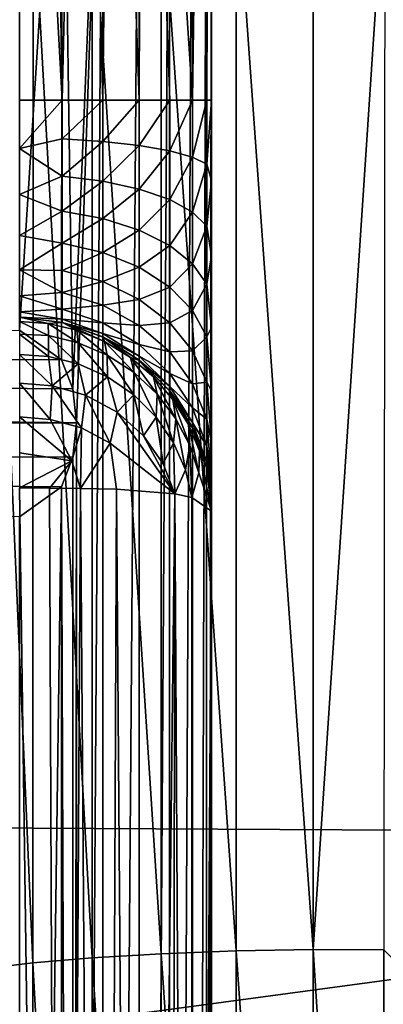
# Model space of a CAD drawing. Header units: metres. Extents: x -150 to 146, y -127 to 82.
# Tile 297 of 382: x 141.453 to 142.016, y 1.601 to 3.125. Entities that reach past the tile are written whole.
import ezdxf

# ---------------------------------------------------------------- set-up
doc = ezdxf.new("R2010")
doc.units = ezdxf.units.M
doc.layers.add('solid_ELLA_AP_WANNE_SW0001', color=7, linetype='CONTINUOUS')

msp = doc.modelspace()

# ---------------------------------------------------------------- linework, layer by layer
at = {"layer": 'solid_ELLA_AP_WANNE_SW0001'}
for points in [[(141.75, -4.29655, 3.937455), (141.75, 4.377893, 4.030754), (141.75, 4.293504, 3.932932)], [(141.75, 4.377893, 4.030754), (141.75, -3.684052, 4.064209), (141.75, 3.684052, 4.064209)], [(141.75, -4.382959, 4.036539), (141.75, -3.684052, 4.064209), (141.75, 4.377893, 4.030754)], [(141.75, -4.29655, 3.937455), (141.75, -4.382959, 4.036539), (141.75, 4.377893, 4.030754)], [(141.75, -4.232776, 3.823675), (141.75, -4.29655, 3.937455), (141.75, 4.293504, 3.932932)], [(141.75, -4.232776, 3.823675), (141.75, 4.293504, 3.932932), (141.75, 4.231336, 3.820446)], [(141.75, -4.19257, 3.699367), (141.75, -4.232776, 3.823675), (141.75, 4.231336, 3.820446)], [(141.75, -4.19257, 3.699367), (141.75, 4.231336, 3.820446), (141.75, 4.191886, 3.695906)], [(141.499146, 4.214743, -4.590156), (141.452621, 4.215, -4.594197), (141.518936, 3, -4.586179)], [(141.452621, 4.215, -4.594197), (141.452621, 3, -4.594197), (141.518936, 3, -4.586179)], [(141.547455, 4.214047, -4.577939), (141.499146, 4.214743, -4.590156), (141.518936, 3, -4.586179)], [(141.547455, 4.214047, -4.577939), (141.518936, 3, -4.586179), (141.581909, 3, -4.563653)], [(141.595734, 4.213284, -4.556433), (141.547455, 4.214047, -4.577939), (141.581909, 3, -4.563653)], [(141.595734, 4.213284, -4.556433), (141.581909, 3, -4.563653), (141.638321, 3, -4.527738)], [(141.642059, 4.211341, -4.524668), (141.595734, 4.213284, -4.556433), (141.638321, 3, -4.527738)], [(141.642059, 4.211341, -4.524668), (141.638321, 3, -4.527738), (141.685379, 3, -4.480219)], [(141.71814, 4.200956, -4.428748), (141.642059, 4.211341, -4.524668), (141.720734, 3, -4.423458)], [(141.642059, 4.211341, -4.524668), (141.685379, 3, -4.480219), (141.720734, 3, -4.423458)], [(141.736954, 4.194062, -4.381721), (141.71814, 4.200956, -4.428748), (141.720734, 3, -4.423458)], [(141.736954, 4.194062, -4.381721), (141.720734, 3, -4.423458), (141.74263, 3, -4.360273)], [(141.746902, 4.18679, -4.337186), (141.736954, 4.194062, -4.381721), (141.74263, 3, -4.360273)], [(141.75, -4.179142, 3.568578), (141.75, -4.19257, 3.699367), (141.75, 4.191886, 3.695906)], [(141.75, -4.179142, 3.568578), (141.75, 4.191886, 3.695906), (141.75, 4.179142, 3.567946)], [(141.746902, 4.18679, -4.337186), (141.74263, 3, -4.360273), (141.75, 2.99991, -4.294143)], [(141.746902, 4.18679, -4.337186), (141.75, 2.99991, -4.294143), (141.75, 3.589528, -4.294217)], [(141.75, -4.179217, -0.362766), (141.75, 4.179217, -0.363062), (141.75, 4.179142, -4.294143)], [(141.75, -4.179217, -0.362766), (141.75, 4.179142, 3.567946), (141.75, 4.179217, -0.363062)], [(141.75, -4.179217, -0.362766), (141.75, -4.179142, 3.568578), (141.75, 4.179142, 3.567946)], [(141.75, -4.179217, -0.362766), (141.75, 4.179142, -4.294143), (141.75, 3.589528, -4.294217)], [(129.853088, 3.858704, 22.674004), (129.853088, 1.936225, 22.918356), (143.680511, 3.711792, 22.698515)], [(129.853088, 1.936225, 22.918356), (143.680511, 1.86187, 22.924517), (143.680511, 3.711792, 22.698515)], [(141.518936, 3.684052, 4.356179), (141.452621, 2.644452, 4.364197), (141.452621, 3.684052, 4.364197)], [(141.518936, 3.684052, 4.356179), (141.517685, 2.598217, 4.356473), (141.452621, 2.644452, 4.364197)], [(141.518936, 3.684052, 4.356179), (141.535126, 2.553221, 4.351879), (141.517685, 2.598217, 4.356473)], [(141.518936, 3.684052, 4.356179), (141.581848, 3.684052, 4.333683), (141.535126, 2.553221, 4.351879)], [(141.581848, 3.684052, 4.333683), (141.541107, 2.500581, 4.350041), (141.535126, 2.553221, 4.351879)], [(141.541107, -2.499419, 4.350041), (141.541107, 2.500581, 4.350041), (141.581848, 3.684052, 4.333683)], [(141.581848, -3.684052, 4.333683), (141.541107, -2.499419, 4.350041), (141.581848, 3.684052, 4.333683)], [(141.581848, -3.684052, 4.333683), (141.581848, 3.684052, 4.333683), (141.638214, 3.684052, 4.297822)], [(141.638214, -3.684052, 4.297822), (141.581848, -3.684052, 4.333683), (141.638214, 3.684052, 4.297822)], [(141.638214, -3.684052, 4.297822), (141.638214, 3.684052, 4.297822), (141.685242, 3.684052, 4.250377)], [(141.685242, -3.684052, 4.250377), (141.638214, -3.684052, 4.297822), (141.685242, 3.684052, 4.250377)], [(141.685242, -3.684052, 4.250377), (141.685242, 3.684052, 4.250377), (141.720612, 3.684052, 4.193699)], [(141.720612, -3.684052, 4.193699), (141.685242, -3.684052, 4.250377), (141.720612, 3.684052, 4.193699)], [(141.720612, -3.684052, 4.193699), (141.720612, 3.684052, 4.193699), (141.742569, 3.684052, 4.1306)], [(141.742569, -3.684052, 4.1306), (141.720612, -3.684052, 4.193699), (141.742569, 3.684052, 4.1306)], [(141.742569, -3.684052, 4.1306), (141.75, 3.684052, 4.064209), (141.75, -3.684052, 4.064209)], [(141.742569, -3.684052, 4.1306), (141.742569, 3.684052, 4.1306), (141.75, 3.684052, 4.064209)], [(141.75, 3.589528, -4.294217), (141.75, 2.99991, -4.294143), (141.75, -4.179217, -0.362766)], [(141.672302, 3.346279, -79.125114), (141.788467, 3.355036, -79.177124), (141.788467, 1.683534, -79.390495)], [(141.788467, 3.355036, -79.177124), (141.907547, 3.359975, -79.206749), (141.907608, 1.685908, -79.420135)], [(141.788467, 1.683534, -79.390495), (141.788467, 3.355036, -79.177124), (141.907608, 1.685908, -79.420135)], [(141.907608, 1.685908, -79.420135), (141.907547, 3.359975, -79.206749), (142.018539, 3.359812, -79.215721)], [(141.907608, 1.685908, -79.420135), (142.018539, 3.359812, -79.215721), (142.017014, 1.685366, -79.42881)], [(141.565414, 3.333804, -79.051346), (141.672302, 3.346279, -79.125114), (141.672165, 1.679241, -79.338211)], [(141.672165, 1.679241, -79.338211), (141.672302, 3.346279, -79.125114), (141.788467, 1.683534, -79.390495)], [(141.473862, 3.318113, -78.958794), (141.565414, 3.333804, -79.051346), (141.565094, 1.673074, -79.263916)], [(141.565094, 1.673074, -79.263916), (141.565414, 3.333804, -79.051346), (141.672165, 1.679241, -79.338211)], [(141.402176, 3.300052, -78.85244), (141.473862, 3.318113, -78.958794), (141.473312, 1.66528, -79.170593)], [(141.473312, 1.66528, -79.170593), (141.473862, 3.318113, -78.958794), (141.565094, 1.673074, -79.263916)], [(141.401367, 1.656278, -79.063271), (141.402176, 3.300052, -78.85244), (141.473312, 1.66528, -79.170593)], [(141.518936, 3, -4.586179), (141.452621, 3, -4.594197), (141.452621, 2.925277, -4.602616)], [(141.518936, 3, -4.586179), (141.452621, 2.925277, -4.602616), (141.518936, 2.940296, -4.591403)], [(141.518936, 2.940296, -4.591403), (141.581909, 2.936384, -4.569219), (141.581909, 3, -4.563653)], [(141.518936, 3, -4.586179), (141.518936, 2.940296, -4.591403), (141.581909, 3, -4.563653)], [(141.581909, 3, -4.563653), (141.581909, 2.936384, -4.569219), (141.638321, 3, -4.527738)], [(141.581909, 2.936384, -4.569219), (141.638321, 2.930148, -4.533849), (141.638321, 3, -4.527738)], [(141.638321, 3, -4.527738), (141.638321, 2.930148, -4.533849), (141.685379, 3, -4.480219)], [(141.638321, 2.930148, -4.533849), (141.685379, 2.921896, -4.487052), (141.685379, 3, -4.480219)], [(141.685379, 3, -4.480219), (141.685379, 2.921896, -4.487052), (141.720734, 3, -4.423458)], [(141.685379, 2.921896, -4.487052), (141.720734, 2.91204, -4.431153), (141.720734, 3, -4.423458)], [(141.720734, 3, -4.423458), (141.720734, 2.91204, -4.431153), (141.74263, 3, -4.360273)], [(141.720734, 2.91204, -4.431153), (141.74263, 2.901068, -4.368929), (141.74263, 3, -4.360273)], [(141.74263, 3, -4.360273), (141.74263, 2.901068, -4.368929), (141.75, 2.99991, -4.294143)], [(141.74263, 2.901068, -4.368929), (141.75, 2.875769, -4.306327), (141.75, 2.99991, -4.294143)], [(141.75, -3.00075, -4.294142), (141.75, 2.99991, -4.294143), (141.75, 2.875769, -4.306327)], [(141.75, -3.00075, -4.294142), (141.75, -4.179217, -0.362766), (141.75, 2.99991, -4.294143)], [(141.518936, 2.940296, -4.591403), (141.452621, 2.925277, -4.602616), (141.518936, 2.882406, -4.606914)], [(141.518936, 2.940296, -4.591403), (141.518936, 2.882406, -4.606914), (141.581909, 2.936384, -4.569219)], [(141.518936, 2.882406, -4.606914), (141.581909, 2.874702, -4.585746), (141.581909, 2.936384, -4.569219)], [(141.581909, 2.936384, -4.569219), (141.581909, 2.874702, -4.585746), (141.638321, 2.930148, -4.533849)], [(141.581909, 2.874702, -4.585746), (141.638321, 2.862418, -4.551998), (141.638321, 2.930148, -4.533849)], [(141.638321, 2.930148, -4.533849), (141.638321, 2.862418, -4.551998), (141.685379, 2.921896, -4.487052)], [(141.518936, 2.882406, -4.606914), (141.452621, 2.925277, -4.602616), (141.452621, 2.8543, -4.627452)], [(141.638321, 2.862418, -4.551998), (141.685379, 2.846166, -4.507344), (141.685379, 2.921896, -4.487052)], [(141.685379, 2.921896, -4.487052), (141.685379, 2.846166, -4.507344), (141.720734, 2.91204, -4.431153)], [(141.685379, 2.846166, -4.507344), (141.720734, 2.826752, -4.454006), (141.720734, 2.91204, -4.431153)], [(141.720734, 2.91204, -4.431153), (141.720734, 2.826752, -4.454006), (141.74263, 2.901068, -4.368929)], [(141.720734, 2.826752, -4.454006), (141.74263, 2.805142, -4.394632), (141.74263, 2.901068, -4.368929)], [(141.74263, 2.901068, -4.368929), (141.74263, 2.805142, -4.394632), (141.75, 2.875769, -4.306327)], [(141.518936, 2.882406, -4.606914), (141.452621, 2.8543, -4.627452), (141.518936, 2.82809, -4.632243)], [(141.518936, 2.882406, -4.606914), (141.518936, 2.82809, -4.632243), (141.581909, 2.874702, -4.585746)], [(141.518936, 2.82809, -4.632243), (141.581909, 2.816827, -4.612734), (141.581909, 2.874702, -4.585746)], [(141.581909, 2.874702, -4.585746), (141.581909, 2.816827, -4.612734), (141.638321, 2.862418, -4.551998)], [(141.74263, 2.805142, -4.394632), (141.75, 2.759434, -4.341477), (141.75, 2.875769, -4.306327)], [(141.75, -2.760118, -4.341198), (141.75, 2.875769, -4.306327), (141.75, 2.759434, -4.341477)], [(141.75, -2.87654, -4.306174), (141.75, -3.00075, -4.294142), (141.75, 2.875769, -4.306327)], [(141.75, -2.760118, -4.341198), (141.75, -2.87654, -4.306174), (141.75, 2.875769, -4.306327)], [(141.518936, 2.82809, -4.632243), (141.452621, 2.8543, -4.627452), (141.452621, 2.79063, -4.667459)], [(141.581909, 2.816827, -4.612734), (141.638321, 2.798869, -4.581631), (141.638321, 2.862418, -4.551998)], [(141.638321, 2.862418, -4.551998), (141.638321, 2.798869, -4.581631), (141.685379, 2.846166, -4.507344)], [(141.638321, 2.798869, -4.581631), (141.685379, 2.77511, -4.540479), (141.685379, 2.846166, -4.507344)], [(141.685379, 2.846166, -4.507344), (141.685379, 2.77511, -4.540479), (141.720734, 2.826752, -4.454006)], [(141.518936, 2.82809, -4.632243), (141.452621, 2.79063, -4.667459), (141.518936, 2.778996, -4.666618)], [(141.518936, 2.82809, -4.632243), (141.518936, 2.778996, -4.666618), (141.581909, 2.816827, -4.612734)], [(141.685379, 2.77511, -4.540479), (141.720734, 2.746729, -4.491322), (141.720734, 2.826752, -4.454006)], [(141.720734, 2.826752, -4.454006), (141.720734, 2.746729, -4.491322), (141.74263, 2.805142, -4.394632)], [(141.518936, 2.778996, -4.666618), (141.581909, 2.764517, -4.649362), (141.581909, 2.816827, -4.612734)], [(141.581909, 2.816827, -4.612734), (141.581909, 2.764517, -4.649362), (141.638321, 2.798869, -4.581631)], [(141.720734, 2.746729, -4.491322), (141.74263, 2.715137, -4.436603), (141.74263, 2.805142, -4.394632)], [(141.74263, 2.805142, -4.394632), (141.74263, 2.715137, -4.436603), (141.75, 2.759434, -4.341477)], [(141.518936, 2.778996, -4.666618), (141.452621, 2.79063, -4.667459), (141.452621, 2.737459, -4.72063)], [(141.581909, 2.764517, -4.649362), (141.638321, 2.741431, -4.62185), (141.638321, 2.798869, -4.581631)], [(141.638321, 2.798869, -4.581631), (141.638321, 2.741431, -4.62185), (141.685379, 2.77511, -4.540479)], [(141.518936, 2.778996, -4.666618), (141.452621, 2.737459, -4.72063), (141.518936, 2.736618, -4.708996)], [(141.518936, 2.778996, -4.666618), (141.518936, 2.736618, -4.708996), (141.581909, 2.764517, -4.649362)], [(141.638321, 2.741431, -4.62185), (141.685379, 2.710886, -4.585448), (141.685379, 2.77511, -4.540479)], [(141.685379, 2.77511, -4.540479), (141.685379, 2.710886, -4.585448), (141.720734, 2.746729, -4.491322)], [(141.518936, 2.736618, -4.708996), (141.581909, 2.719362, -4.694517), (141.581909, 2.764517, -4.649362)], [(141.581909, 2.764517, -4.649362), (141.581909, 2.719362, -4.694517), (141.638321, 2.741431, -4.62185)], [(141.74263, 2.715137, -4.436603), (141.75, 2.648468, -4.400939), (141.75, 2.759434, -4.341477)], [(141.75, -2.649035, -4.400571), (141.75, 2.759434, -4.341477), (141.75, 2.648468, -4.400939)], [(141.75, -2.649035, -4.400571), (141.75, -2.760118, -4.341198), (141.75, 2.759434, -4.341477)], [(141.685379, 2.710886, -4.585448), (141.720734, 2.674401, -4.541966), (141.720734, 2.746729, -4.491322)], [(141.720734, 2.746729, -4.491322), (141.720734, 2.674401, -4.541966), (141.74263, 2.715137, -4.436603)], [(141.518936, 2.702243, -4.75809), (141.452621, 2.737459, -4.72063), (141.452621, 2.697452, -4.7843)], [(141.518936, 2.736618, -4.708996), (141.452621, 2.737459, -4.72063), (141.518936, 2.702243, -4.75809)], [(141.518936, 2.736618, -4.708996), (141.518936, 2.702243, -4.75809), (141.581909, 2.719362, -4.694517)], [(141.581909, 2.719362, -4.694517), (141.638321, 2.691849, -4.671431), (141.638321, 2.741431, -4.62185)], [(141.638321, 2.741431, -4.62185), (141.638321, 2.691849, -4.671431), (141.685379, 2.710886, -4.585448)], [(141.518936, 2.702243, -4.75809), (141.581909, 2.682734, -4.746827), (141.581909, 2.719362, -4.694517)], [(141.581909, 2.719362, -4.694517), (141.581909, 2.682734, -4.746827), (141.638321, 2.691849, -4.671431)], [(141.720734, 2.674401, -4.541966), (141.74263, 2.633787, -4.493564), (141.74263, 2.715137, -4.436603)], [(141.74263, 2.715137, -4.436603), (141.74263, 2.633787, -4.493564), (141.75, 2.648468, -4.400939)], [(141.518936, 2.702243, -4.75809), (141.452621, 2.697452, -4.7843), (141.518936, 2.676914, -4.812407)], [(141.518936, 2.676914, -4.812407), (141.452621, 2.697452, -4.7843), (141.452621, 2.672616, -4.855277)], [(141.518936, 2.702243, -4.75809), (141.518936, 2.676914, -4.812407), (141.581909, 2.682734, -4.746827)], [(141.638321, 2.691849, -4.671431), (141.685379, 2.655448, -4.640887), (141.685379, 2.710886, -4.585448)], [(141.685379, 2.710886, -4.585448), (141.685379, 2.655448, -4.640887), (141.720734, 2.674401, -4.541966)], [(141.518936, 2.676914, -4.812407), (141.581909, 2.655746, -4.804702), (141.581909, 2.682734, -4.746827)], [(141.581909, 2.682734, -4.746827), (141.638321, 2.651631, -4.728869), (141.638321, 2.691849, -4.671431)], [(141.581909, 2.682734, -4.746827), (141.581909, 2.655746, -4.804702), (141.638321, 2.651631, -4.728869)], [(141.638321, 2.691849, -4.671431), (141.638321, 2.651631, -4.728869), (141.685379, 2.655448, -4.640887)], [(141.518936, 2.676914, -4.812407), (141.452621, 2.672616, -4.855277), (141.518936, 2.661403, -4.870296)], [(141.518936, 2.661403, -4.870296), (141.452621, 2.672616, -4.855277), (141.452621, 2.664197, -4.93)], [(141.518936, 2.676914, -4.812407), (141.518936, 2.661403, -4.870296), (141.581909, 2.655746, -4.804702)], [(141.685379, 2.655448, -4.640887), (141.720734, 2.611966, -4.604401), (141.720734, 2.674401, -4.541966)], [(141.720734, 2.674401, -4.541966), (141.720734, 2.611966, -4.604401), (141.74263, 2.633787, -4.493564)], [(141.519226, 2.656111, -5.13019), (141.452621, 2.664197, -4.93), (141.452621, 2.664197, -5.13)], [(141.519226, 2.656111, -5.13019), (141.518936, 2.656179, -4.93), (141.452621, 2.664197, -4.93)], [(141.518936, 2.661403, -4.870296), (141.452621, 2.664197, -4.93), (141.518936, 2.656179, -4.93)], [(141.496933, 2.654702, -5.184603), (141.519226, 2.656111, -5.13019), (141.452621, 2.664197, -5.13)], [(141.452621, 2.657573, -5.188789), (141.496933, 2.654702, -5.184603), (141.452621, 2.664197, -5.13)], [(141.452621, 2.638033, -5.244631), (141.497711, 2.635788, -5.240401), (141.452621, 2.657573, -5.188789)], [(141.497711, 2.635788, -5.240401), (141.496933, 2.654702, -5.184603), (141.452621, 2.657573, -5.188789)], [(141.496933, 2.654702, -5.184603), (141.541504, 2.644126, -5.183081), (141.519226, 2.656111, -5.13019)], [(141.497711, 2.635788, -5.240401), (141.543839, 2.624595, -5.237521), (141.496933, 2.654702, -5.184603)], [(141.543839, 2.624595, -5.237521), (141.541504, 2.644126, -5.183081), (141.496933, 2.654702, -5.184603)], [(141.518936, 2.661403, -4.870296), (141.581909, 2.639219, -4.866385), (141.581909, 2.655746, -4.804702)], [(141.518936, 2.661403, -4.870296), (141.518936, 2.656179, -4.93), (141.581909, 2.639219, -4.866385)], [(141.519226, 2.656111, -5.13019), (141.581909, 2.633653, -4.93), (141.518936, 2.656179, -4.93)], [(141.581909, 2.639219, -4.866385), (141.518936, 2.656179, -4.93), (141.581909, 2.633653, -4.93)], [(141.541504, 2.644126, -5.183081), (141.584656, 2.626443, -5.180619), (141.519226, 2.656111, -5.13019)], [(141.584656, 2.626443, -5.180619), (141.582275, 2.633472, -5.12887), (141.519226, 2.656111, -5.13019)], [(141.519226, 2.656111, -5.13019), (141.582275, 2.633472, -5.12887), (141.581909, 2.633653, -4.93)], [(141.581909, 2.655746, -4.804702), (141.638321, 2.621998, -4.792418), (141.638321, 2.651631, -4.728869)], [(141.581909, 2.655746, -4.804702), (141.581909, 2.639219, -4.866385), (141.638321, 2.621998, -4.792418)], [(141.638321, 2.651631, -4.728869), (141.685379, 2.610478, -4.70511), (141.685379, 2.655448, -4.640887)], [(141.638321, 2.651631, -4.728869), (141.638321, 2.621998, -4.792418), (141.685379, 2.610478, -4.70511)], [(141.685379, 2.655448, -4.640887), (141.685379, 2.610478, -4.70511), (141.720734, 2.611966, -4.604401)], [(141.452621, 2.644452, 4.364197), (141.517685, 2.598217, 4.356473), (129.550003, 2.640794, 4.363334)], [(141.541107, 2.500581, 4.350041), (129.550003, 2.499443, 4.35), (129.550003, 2.640794, 4.363334)], [(141.535126, 2.553221, 4.351879), (141.541107, 2.500581, 4.350041), (129.550003, 2.640794, 4.363334)], [(141.517685, 2.598217, 4.356473), (141.535126, 2.553221, 4.351879), (129.550003, 2.640794, 4.363334)], [(141.497559, 2.603431, -5.29251), (141.497711, 2.635788, -5.240401), (141.452621, 2.638033, -5.244631)], [(141.452621, 2.606558, -5.294724), (141.497559, 2.603431, -5.29251), (141.452621, 2.638033, -5.244631)], [(141.543839, 2.624595, -5.237521), (141.588791, 2.605298, -5.233045), (141.541504, 2.644126, -5.183081)], [(141.588791, 2.605298, -5.233045), (141.584656, 2.626443, -5.180619), (141.541504, 2.644126, -5.183081)], [(141.581909, 2.639219, -4.866385), (141.638321, 2.603849, -4.860148), (141.638321, 2.621998, -4.792418)], [(141.581909, 2.639219, -4.866385), (141.581909, 2.633653, -4.93), (141.638321, 2.603849, -4.860148)], [(141.74263, 2.633787, -4.493564), (141.75, 2.550184, -4.480671), (141.75, 2.648468, -4.400939)], [(141.75, -2.550632, -4.480222), (141.75, 2.648468, -4.400939), (141.75, 2.550184, -4.480671)], [(141.75, -2.550632, -4.480222), (141.75, -2.649035, -4.400571), (141.75, 2.648468, -4.400939)], [(141.497559, 2.603431, -5.29251), (141.543884, 2.592188, -5.288262), (141.497711, 2.635788, -5.240401)], [(141.543884, 2.592188, -5.288262), (141.543839, 2.624595, -5.237521), (141.497711, 2.635788, -5.240401)], [(141.588989, 2.572226, -5.281703), (141.588791, 2.605298, -5.233045), (141.543839, 2.624595, -5.237521)], [(141.543884, 2.592188, -5.288262), (141.588989, 2.572226, -5.281703), (141.543839, 2.624595, -5.237521)], [(141.638321, 2.603849, -4.860148), (141.581909, 2.633653, -4.93), (141.638321, 2.597739, -4.93)], [(141.582275, 2.633472, -5.12887), (141.638321, 2.597739, -4.93), (141.581909, 2.633653, -4.93)], [(141.584656, 2.626443, -5.180619), (141.624741, 2.602093, -5.17713), (141.582275, 2.633472, -5.12887)], [(141.624741, 2.602093, -5.17713), (141.638626, 2.597487, -5.126203), (141.582275, 2.633472, -5.12887)], [(141.582275, 2.633472, -5.12887), (141.638626, 2.597487, -5.126203), (141.638321, 2.597739, -4.93)], [(141.588791, 2.605298, -5.233045), (141.630157, 2.578448, -5.227007), (141.584656, 2.626443, -5.180619)], [(141.630157, 2.578448, -5.227007), (141.624741, 2.602093, -5.17713), (141.584656, 2.626443, -5.180619)], [(141.638321, 2.621998, -4.792418), (141.638321, 2.603849, -4.860148), (141.685379, 2.577344, -4.776166)], [(141.638321, 2.621998, -4.792418), (141.685379, 2.577344, -4.776166), (141.685379, 2.610478, -4.70511)], [(141.720734, 2.611966, -4.604401), (141.74263, 2.563564, -4.563787), (141.74263, 2.633787, -4.493564)], [(141.74263, 2.633787, -4.493564), (141.74263, 2.563564, -4.563787), (141.75, 2.550184, -4.480671)], [(141.452621, 2.562303, -5.338465), (141.503357, 2.558133, -5.335595), (141.452621, 2.606558, -5.294724)], [(141.503357, 2.558133, -5.335595), (141.497559, 2.603431, -5.29251), (141.452621, 2.606558, -5.294724)], [(141.685379, 2.610478, -4.70511), (141.720734, 2.561321, -4.676729), (141.720734, 2.611966, -4.604401)], [(141.685379, 2.610478, -4.70511), (141.685379, 2.577344, -4.776166), (141.720734, 2.561321, -4.676729)], [(141.720734, 2.611966, -4.604401), (141.720734, 2.561321, -4.676729), (141.74263, 2.563564, -4.563787)], [(141.503357, 2.558133, -5.335595), (141.543884, 2.592188, -5.288262), (141.497559, 2.603431, -5.29251)], [(141.503357, 2.558133, -5.335595), (141.555176, 2.543482, -5.328478), (141.543884, 2.592188, -5.288262)], [(141.555176, 2.543482, -5.328478), (141.588989, 2.572226, -5.281703), (141.543884, 2.592188, -5.288262)], [(141.630005, 2.544189, -5.273028), (141.630157, 2.578448, -5.227007), (141.588791, 2.605298, -5.233045)], [(141.588989, 2.572226, -5.281703), (141.630005, 2.544189, -5.273028), (141.588791, 2.605298, -5.233045)], [(141.630157, 2.578448, -5.227007), (141.66597, 2.545146, -5.219526), (141.624741, 2.602093, -5.17713)], [(141.66597, 2.545146, -5.219526), (141.660339, 2.571858, -5.172583), (141.624741, 2.602093, -5.17713)], [(141.624741, 2.602093, -5.17713), (141.660339, 2.571858, -5.172583), (141.638626, 2.597487, -5.126203)], [(141.638321, 2.603849, -4.860148), (141.685379, 2.557052, -4.851896), (141.685379, 2.577344, -4.776166)], [(141.638321, 2.603849, -4.860148), (141.638321, 2.597739, -4.93), (141.685379, 2.557052, -4.851896)], [(141.685379, 2.557052, -4.851896), (141.638321, 2.597739, -4.93), (141.685364, 2.550221, -4.93)], [(141.638626, 2.597487, -5.126203), (141.685364, 2.550221, -4.93), (141.638321, 2.597739, -4.93)], [(141.660339, 2.571858, -5.172583), (141.690384, 2.536894, -5.167047), (141.638626, 2.597487, -5.126203)], [(141.690384, 2.536894, -5.167047), (141.685532, 2.550009, -5.122107), (141.638626, 2.597487, -5.126203)], [(141.638626, 2.597487, -5.126203), (141.685532, 2.550009, -5.122107), (141.685364, 2.550221, -4.93)], [(141.630005, 2.544189, -5.273028), (141.664566, 2.509421, -5.262542), (141.630157, 2.578448, -5.227007)], [(141.664566, 2.509421, -5.262542), (141.66597, 2.545146, -5.219526), (141.630157, 2.578448, -5.227007)], [(141.685379, 2.577344, -4.776166), (141.720734, 2.524006, -4.756752), (141.720734, 2.561321, -4.676729)], [(141.685379, 2.577344, -4.776166), (141.685379, 2.557052, -4.851896), (141.720734, 2.524006, -4.756752)], [(141.500427, 2.505979, -5.367312), (141.452621, 2.562303, -5.338465), (141.452621, 2.510235, -5.370101)], [(141.500427, 2.505979, -5.367312), (141.503357, 2.558133, -5.335595), (141.452621, 2.562303, -5.338465)], [(141.555176, 2.543482, -5.328478), (141.603821, 2.517171, -5.317511), (141.588989, 2.572226, -5.281703)], [(141.603821, 2.517171, -5.317511), (141.630005, 2.544189, -5.273028), (141.588989, 2.572226, -5.281703)], [(141.66597, 2.545146, -5.219526), (141.694931, 2.507095, -5.2109), (141.660339, 2.571858, -5.172583)], [(141.694931, 2.507095, -5.2109), (141.690384, 2.536894, -5.167047), (141.660339, 2.571858, -5.172583)], [(141.720734, 2.561321, -4.676729), (141.74263, 2.506603, -4.645137), (141.74263, 2.563564, -4.563787)], [(141.720734, 2.561321, -4.676729), (141.720734, 2.524006, -4.756752), (141.74263, 2.506603, -4.645137)], [(141.74263, 2.563564, -4.563787), (141.75, 2.47054, -4.579083), (141.75, 2.550184, -4.480671)], [(141.74263, 2.563564, -4.563787), (141.74263, 2.506603, -4.645137), (141.75, 2.47054, -4.579083)], [(141.500427, 2.505979, -5.367312), (141.548569, 2.493062, -5.35921), (141.503357, 2.558133, -5.335595)], [(141.548569, 2.493062, -5.35921), (141.555176, 2.543482, -5.328478), (141.503357, 2.558133, -5.335595)], [(141.664566, 2.509421, -5.262542), (141.691299, 2.470069, -5.250791), (141.66597, 2.545146, -5.219526)], [(141.691299, 2.470069, -5.250791), (141.694931, 2.507095, -5.2109), (141.66597, 2.545146, -5.219526)], [(141.685379, 2.557052, -4.851896), (141.685364, 2.550221, -4.93), (141.720734, 2.501153, -4.84204)], [(141.720734, 2.501153, -4.84204), (141.685364, 2.550221, -4.93), (141.720734, 2.493455, -4.93)], [(141.685532, 2.550009, -5.122107), (141.720734, 2.493455, -4.93), (141.685364, 2.550221, -4.93)], [(141.685379, 2.557052, -4.851896), (141.720734, 2.501153, -4.84204), (141.720734, 2.524006, -4.756752)], [(141.690384, 2.536894, -5.167047), (141.714233, 2.4984, -5.160582), (141.685532, 2.550009, -5.122107)], [(141.714233, 2.4984, -5.160582), (141.720779, 2.493355, -5.11539), (141.685532, 2.550009, -5.122107)], [(141.685532, 2.550009, -5.122107), (141.720779, 2.493355, -5.11539), (141.720734, 2.493455, -4.93)], [(141.75, -2.470907, -4.578516), (141.75, 2.550184, -4.480671), (141.75, 2.47054, -4.579083)], [(141.75, -2.470907, -4.578516), (141.75, -2.550632, -4.480222), (141.75, 2.550184, -4.480671)], [(141.548569, 2.493062, -5.35921), (141.593246, 2.469139, -5.346622), (141.555176, 2.543482, -5.328478)], [(141.593246, 2.469139, -5.346622), (141.603821, 2.517171, -5.317511), (141.555176, 2.543482, -5.328478)], [(141.603821, 2.517171, -5.317511), (141.64473, 2.480766, -5.303308), (141.630005, 2.544189, -5.273028)], [(141.64473, 2.480766, -5.303308), (141.664566, 2.509421, -5.262542), (141.630005, 2.544189, -5.273028)], [(141.694931, 2.507095, -5.2109), (141.716431, 2.465984, -5.201366), (141.690384, 2.536894, -5.167047)], [(141.716431, 2.465984, -5.201366), (141.714233, 2.4984, -5.160582), (141.690384, 2.536894, -5.167047)], [(141.593246, 2.469139, -5.346622), (141.693451, 2.391003, -5.269518), (141.603821, 2.517171, -5.317511)], [(141.693451, 2.391003, -5.269518), (141.64473, 2.480766, -5.303308), (141.603821, 2.517171, -5.317511)], [(141.720734, 2.524006, -4.756752), (141.720734, 2.501153, -4.84204), (141.74263, 2.464632, -4.735142)], [(141.720734, 2.524006, -4.756752), (141.74263, 2.464632, -4.735142), (141.74263, 2.506603, -4.645137)], [(141.541107, 2.500581, 4.350041), (141.535248, 2.447484, 4.351843), (129.550003, 2.499443, 4.35)], [(141.5177, 2.401765, 4.35647), (141.452621, 2.355547, 4.364197), (129.550003, 2.499443, 4.35)], [(141.535248, 2.447484, 4.351843), (141.5177, 2.401765, 4.35647), (129.550003, 2.499443, 4.35)], [(141.533737, 2.441913, -5.378728), (141.452621, 2.510235, -5.370101), (141.452621, 2.454566, -5.388501)], [(141.533737, 2.441913, -5.378728), (141.500427, 2.505979, -5.367312), (141.452621, 2.510235, -5.370101)], [(141.533737, 2.441913, -5.378728), (141.548569, 2.493062, -5.35921), (141.500427, 2.505979, -5.367312)], [(141.535126, -2.44678, 4.351879), (141.535248, 2.447484, 4.351843), (141.541107, 2.500581, 4.350041)], [(141.541107, -2.499419, 4.350041), (141.535126, -2.44678, 4.351879), (141.541107, 2.500581, 4.350041)], [(141.64473, 2.480766, -5.303308), (141.675064, 2.437354, -5.286872), (141.664566, 2.509421, -5.262542)], [(141.675064, 2.437354, -5.286872), (141.691299, 2.470069, -5.250791), (141.664566, 2.509421, -5.262542)], [(141.691299, 2.470069, -5.250791), (141.709656, 2.428215, -5.238207), (141.694931, 2.507095, -5.2109)], [(141.709656, 2.428215, -5.238207), (141.716431, 2.465984, -5.201366), (141.694931, 2.507095, -5.2109)], [(141.720734, 2.501153, -4.84204), (141.74263, 2.438929, -4.831068), (141.74263, 2.464632, -4.735142)], [(141.720734, 2.501153, -4.84204), (141.720734, 2.493455, -4.93), (141.74263, 2.438929, -4.831068)], [(141.74263, 2.506603, -4.645137), (141.75, 2.411172, -4.690183), (141.75, 2.47054, -4.579083)], [(141.74263, 2.506603, -4.645137), (141.74263, 2.464632, -4.735142), (141.75, 2.411172, -4.690183)], [(141.533737, 2.441913, -5.378728), (141.54747, 2.399048, -5.377932), (141.548569, 2.493062, -5.35921)], [(141.54747, 2.399048, -5.377932), (141.593246, 2.469139, -5.346622), (141.548569, 2.493062, -5.35921)], [(141.716431, 2.465984, -5.201366), (141.730499, 2.423399, -5.191076), (141.714233, 2.4984, -5.160582)], [(141.730499, 2.423399, -5.191076), (141.731613, 2.45758, -5.153229), (141.714233, 2.4984, -5.160582)], [(141.714233, 2.4984, -5.160582), (141.731613, 2.45758, -5.153229), (141.720779, 2.493355, -5.11539)], [(141.720779, 2.493355, -5.11539), (141.74263, 2.430326, -5.105969), (141.720734, 2.493455, -4.93)], [(141.74263, 2.438929, -4.831068), (141.720734, 2.493455, -4.93), (141.742645, 2.430261, -4.93)], [(141.74263, 2.430326, -5.105969), (141.742645, 2.430261, -4.93), (141.720734, 2.493455, -4.93)], [(141.731613, 2.45758, -5.153229), (141.74263, 2.430326, -5.105969), (141.720779, 2.493355, -5.11539)], [(141.54747, 2.399048, -5.377932), (141.602859, 2.398121, -5.352347), (141.593246, 2.469139, -5.346622)], [(141.602859, 2.398121, -5.352347), (141.693451, 2.391003, -5.269518), (141.593246, 2.469139, -5.346622)], [(141.693451, 2.391003, -5.269518), (141.675064, 2.437354, -5.286872), (141.64473, 2.480766, -5.303308)], [(141.675064, 2.437354, -5.286872), (141.693451, 2.391003, -5.269518), (141.691299, 2.470069, -5.250791)], [(141.693451, 2.391003, -5.269518), (141.709656, 2.428215, -5.238207), (141.691299, 2.470069, -5.250791)], [(141.75, -2.411451, -4.689499), (141.75, 2.47054, -4.579083), (141.75, 2.411172, -4.690183)], [(141.75, -2.411451, -4.689499), (141.75, -2.470907, -4.578516), (141.75, 2.47054, -4.579083)], [(141.452621, 2.454566, -5.388501), (141.452621, 2.4, -5.394197), (141.533737, 2.441913, -5.378728)], [(141.709656, 2.428215, -5.238207), (141.719849, 2.385479, -5.225282), (141.716431, 2.465984, -5.201366)], [(141.719849, 2.385479, -5.225282), (141.730499, 2.423399, -5.191076), (141.716431, 2.465984, -5.201366)], [(141.730499, 2.423399, -5.191076), (141.75, 2.364118, -5.094035), (141.731613, 2.45758, -5.153229)], [(141.75, 2.364118, -5.094035), (141.74263, 2.430326, -5.105969), (141.731613, 2.45758, -5.153229)], [(141.74263, 2.464632, -4.735142), (141.75, 2.37615, -4.80663), (141.75, 2.411172, -4.690183)], [(141.74263, 2.464632, -4.735142), (141.74263, 2.438929, -4.831068), (141.75, 2.37615, -4.80663)], [(141.499161, 2.399744, -5.390154), (141.533737, 2.441913, -5.378728), (141.452621, 2.4, -5.394197)], [(141.499161, 2.399744, -5.390154), (141.54747, 2.399048, -5.377932), (141.533737, 2.441913, -5.378728)], [(141.535126, -2.44678, 4.351879), (141.5177, 2.401765, 4.35647), (141.535248, 2.447484, 4.351843)], [(141.74263, 2.438929, -4.831068), (141.742645, 2.430261, -4.93), (141.75, 2.37615, -4.80663)], [(141.693451, 2.391003, -5.269518), (141.719849, 2.385479, -5.225282), (141.709656, 2.428215, -5.238207)], [(141.719849, 2.385479, -5.225282), (141.75, 2.364118, -5.094035), (141.730499, 2.423399, -5.191076)], [(141.74263, 2.430326, -5.105969), (141.75, 2.364118, -5.094035), (141.742645, 2.430261, -4.93)], [(141.742645, 2.430261, -4.93), (141.75, 2.364118, -5.094035), (141.75, 2.364118, -5.012453)], [(141.742645, 2.430261, -4.93), (141.75, 2.364118, -5.012453), (141.75, 2.364118, -4.930872)], [(141.742645, 2.430261, -4.93), (141.75, 2.364118, -4.930872), (141.75, 2.37615, -4.80663)], [(141.75, -2.376303, -4.805858), (141.75, 2.411172, -4.690183), (141.75, 2.37615, -4.80663)], [(141.75, -2.376303, -4.805858), (141.75, -2.411451, -4.689499), (141.75, 2.411172, -4.690183)], [(141.452621, -2.355548, 4.364197), (141.452621, 2.355547, 4.364197), (141.5177, 2.401765, 4.35647)], [(141.517685, -2.401783, 4.356473), (141.452621, -2.355548, 4.364197), (141.5177, 2.401765, 4.35647)], [(141.519226, -2.40019, -5.386111), (141.452621, 2.4, -5.394197), (141.452621, -2.4, -5.394197)], [(141.519226, -2.40019, -5.386111), (141.499161, 2.399744, -5.390154), (141.452621, 2.4, -5.394197)], [(141.519226, -2.40019, -5.386111), (141.54747, 2.399048, -5.377932), (141.499161, 2.399744, -5.390154)], [(141.535126, -2.44678, 4.351879), (141.517685, -2.401783, 4.356473), (141.5177, 2.401765, 4.35647)], [(141.519226, -2.40019, -5.386111), (141.582275, -2.39887, -5.363472), (141.54747, 2.399048, -5.377932)], [(141.582275, -2.39887, -5.363472), (141.602859, 2.398121, -5.352347), (141.54747, 2.399048, -5.377932)], [(141.582275, -2.39887, -5.363472), (141.638626, -2.396202, -5.327486), (141.602859, 2.398121, -5.352347)], [(141.638626, -2.396202, -5.327486), (141.693451, 2.391003, -5.269518), (141.602859, 2.398121, -5.352347)], [(141.638626, -2.396202, -5.327486), (141.685547, -2.392104, -5.280007), (141.693451, 2.391003, -5.269518)], [(141.685547, -2.392104, -5.280007), (141.720779, -2.38539, -5.223349), (141.693451, 2.391003, -5.269518)], [(141.720779, -2.38539, -5.223349), (141.719849, 2.385479, -5.225282), (141.693451, 2.391003, -5.269518)], [(141.720779, -2.38539, -5.223349), (141.75, 2.364118, -5.094035), (141.719849, 2.385479, -5.225282)], [(141.720779, -2.38539, -5.223349), (141.74263, -2.375976, -5.160313), (141.75, 2.364118, -5.094035)], [(141.74263, -2.375976, -5.160313), (141.75, -2.364118, -5.094035), (141.75, 2.364118, -5.094035)], [(141.75, -2.364118, -4.930031), (141.75, 2.37615, -4.80663), (141.75, 2.364118, -4.930872)], [(141.75, -2.364118, -4.930031), (141.75, -2.376303, -4.805858), (141.75, 2.37615, -4.80663)], [(141.75, -2.364118, -5.012033), (141.75, 2.364118, -5.012453), (141.75, 2.364118, -5.094035)], [(141.75, -2.364118, -5.094035), (141.75, -2.364118, -5.012033), (141.75, 2.364118, -5.094035)], [(141.75, -2.364118, -5.012033), (141.75, 2.364118, -4.930872), (141.75, 2.364118, -5.012453)], [(141.75, -2.364118, -5.012033), (141.75, -2.364118, -4.930031), (141.75, 2.364118, -4.930872)], [(129.853088, 1.936225, 22.918356), (129.853088, 0, 23), (143.680511, 1.86187, 22.924517)], [(129.853088, 0, 23), (143.680511, 0, 23), (143.680511, 1.86187, 22.924517)], [(141.565094, 1.673074, -79.263916), (141.672165, 1.679241, -79.338211), (141.671127, 0.000002, -79.409592)], [(141.672165, 1.679241, -79.338211), (141.787628, 0.000003, -79.461967), (141.671127, 0.000002, -79.409592)], [(141.672165, 1.679241, -79.338211), (141.788467, 1.683534, -79.390495), (141.787628, 0.000003, -79.461967)], [(141.788467, 1.683534, -79.390495), (141.906952, 0.000004, -79.491577), (141.787628, 0.000003, -79.461967)], [(141.788467, 1.683534, -79.390495), (141.907608, 1.685908, -79.420135), (141.906952, 0.000004, -79.491577)], [(141.907608, 1.685908, -79.420135), (142.015259, 0.000001, -79.499939), (141.906952, 0.000004, -79.491577)], [(141.907608, 1.685908, -79.420135), (142.017014, 1.685366, -79.42881), (142.015259, 0.000001, -79.499939)], [(142.017014, 1.685366, -79.42881), (143.684738, 0.000001, -79.499939), (142.015259, 0.000001, -79.499939)], [(141.401367, 1.656278, -79.063271), (141.473312, 1.66528, -79.170593), (141.472443, 0, -79.24202)], [(141.473312, 1.66528, -79.170593), (141.564621, 0.000001, -79.335686), (141.472443, 0, -79.24202)], [(141.473312, 1.66528, -79.170593), (141.565094, 1.673074, -79.263916), (141.564621, 0.000001, -79.335686)], [(141.565094, 1.673074, -79.263916), (141.671127, 0.000002, -79.409592), (141.564621, 0.000001, -79.335686)], [(141.401367, 1.656278, -79.063271), (141.472443, 0, -79.24202), (141.445938, 0, -79.207329)]]:
    msp.add_3dface(points, dxfattribs=at)

doc.saveas('drawing.dxf')
